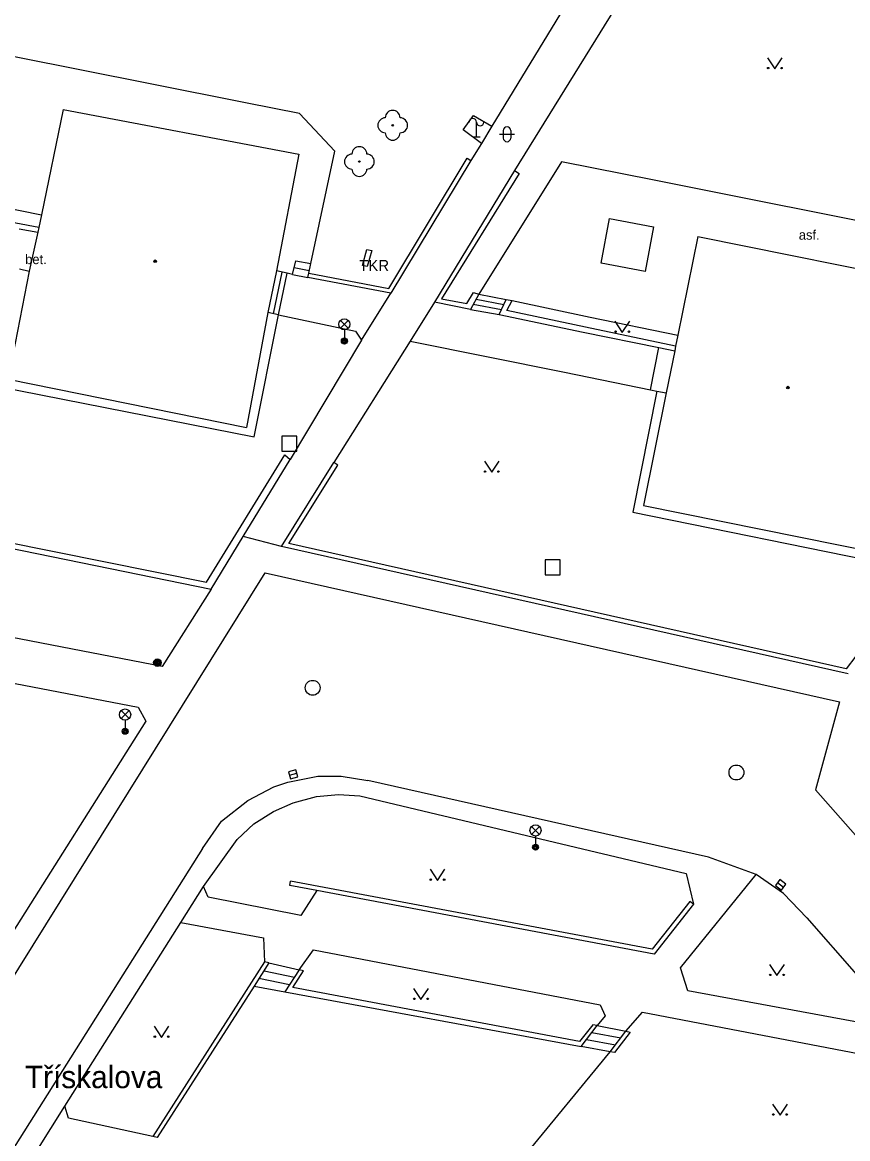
# Model space of a CAD drawing. Extents: x -598233 to -596890, y -1157848 to -1156431.
# Drawn here: x -597142.4 to -597086.9, y -1157517.3 to -1157442.3 of the extents above; entities that cross this region are included whole.
import ezdxf

# ---------------------------------------------------------------- set-up
doc = ezdxf.new("R2010")
doc.units = 0
for name, color, linetype in [('Level 10', 7, 'Continuous'), ('Level 11', 7, 'Continuous'), ('Level 22', 7, 'Continuous'), ('Level 24', 7, 'Continuous'), ('Level 25', 7, 'Continuous'), ('Level 26', 7, 'Continuous'), ('Level 27', 7, 'Continuous'), ('Level 33', 7, 'Continuous'), ('Level 36', 7, 'Continuous'), ('Level 39', 7, 'Continuous'), ('Level 40', 7, 'Continuous'), ('Level 41', 7, 'Continuous'), ('Level 49', 7, 'Continuous'), ('Level 5', 7, 'Continuous'), ('Level 7', 7, 'Continuous')]:
    doc.layers.add(name, color=color, linetype=linetype)

msp = doc.modelspace()

# ---------------------------------------------------------------- linework, layer by layer
at = {"layer": 'Level 10'}
for points in [[(-597156.46, -1157527.92), (-597126.1, -1157479.25), (-597087.5, -1157487.92), (-597089.1, -1157493.83), (-597042.36, -1157546.78), (-597015.95, -1157576.4)], [(-597130.32, -1157497.77), (-597129.04, -1157495.93), (-597127.28, -1157494.55), (-597125.52, -1157493.64), (-597124.59, -1157493.31), (-597122.56, -1157492.92), (-597120.99, -1157492.92), (-597119.2, -1157493.21)], [(-597093.1, -1157499.53), (-597096.31, -1157498.37), (-597119.2, -1157493.21)], [(-597130.32, -1157497.77), (-597150.19, -1157529.24)], [(-597089.7, -1157502.44), (-597091.25, -1157500.81), (-597093.1, -1157499.53)], [(-597089.7, -1157502.44), (-597083.01, -1157510.05)]]:
    msp.add_lwpolyline(points, dxfattribs=at)
at = {"layer": 'Level 11'}
for points in [[(-597095.03, -1157423.24), (-597110.87, -1157449.23)], [(-597092.83, -1157425.56), (-597109.35, -1157452.23)], [(-597133.94, -1157446.37), (-597147.38, -1157443.7), (-597152.03, -1157453.01)], [(-597127.32, -1157447.69), (-597133.94, -1157446.37)], [(-597123.8, -1157448.38), (-597127.32, -1157447.69)], [(-597121.4099, -1157450.92), (-597123.8, -1157448.38)], [(-597111.55, -1157450.4099), (-597112.8, -1157449.49), (-597112.09, -1157448.52), (-597110.87, -1157449.23)], [(-597110.87, -1157449.23), (-597111.55, -1157450.4099)], [(-597111.55, -1157450.4099), (-597112.27, -1157451.54)], [(-597123.03, -1157458.46), (-597121.4099, -1157450.92)], [(-597099.96, -1157452.87), (-597106.18, -1157451.63), (-597111.75, -1157460.54)], [(-597149.6599, -1157453.4699), (-597141.14, -1157455.19)], [(-597081.41, -1157468.19), (-597081.36, -1157467.97), (-597081.34, -1157467.87), (-597079.39, -1157459.07), (-597081.9, -1157456.47), (-597099.96, -1157452.87)], [(-597100, -1157456), (-597100.56, -1157459), (-597103.51, -1157458.44), (-597102.95, -1157455.45), (-597100, -1157456)], [(-597119.26, -1157457.52), (-597118.93, -1157457.59), (-597119.24, -1157458.68), (-597119.57, -1157458.61), (-597119.26, -1157457.52)], [(-597124.26, -1157459.2), (-597124.04, -1157458.28), (-597123.03, -1157458.46)], [(-597124.15, -1157458.74), (-597123.14, -1157458.93)], [(-597123.17, -1157459.12), (-597123.03, -1157458.46)], [(-597142.62, -1157458.83), (-597141.9699, -1157458.98)], [(-597124.99, -1157459.05), (-597125.56, -1157461.84)], [(-597124.63, -1157459.12), (-597125.35, -1157458.9699)], [(-597125.2, -1157461.92), (-597124.63, -1157459.12)], [(-597124.26, -1157459.2), (-597124.63, -1157459.12)], [(-597124.26, -1157459.2), (-597123.23, -1157459.4099)], [(-597119.62, -1157463.62), (-597117.65, -1157460.4699)], [(-597111.92, -1157460.86), (-597110.06, -1157461.2199)], [(-597111.75, -1157460.54), (-597109.9, -1157460.88)], [(-597109.51, -1157460.96), (-597104.25, -1157462.08), (-597098.36, -1157463.29)], [(-597114.73, -1157461.06), (-597116.35, -1157463.68)], [(-597112.31, -1157461.55), (-597110.38, -1157461.9)], [(-597112.12, -1157461.2), (-597110.2199, -1157461.56)], [(-597126.84, -1157470.11), (-597125.2, -1157461.92)], [(-597125.2, -1157461.92), (-597125.92, -1157461.76)], [(-597125.2, -1157461.92), (-597120.04, -1157463.01), (-597119.62, -1157463.62)], [(-597119.62, -1157463.62), (-597124.42, -1157471.63)], [(-597116.35, -1157463.68), (-597121.48, -1157471.85)], [(-597116.35, -1157463.68), (-597105.98, -1157465.78)], [(-597100.21, -1157466.95), (-597099.64, -1157464.11)], [(-597105.98, -1157465.78), (-597100.21, -1157466.95)], [(-597144.06, -1157466.74), (-597126.84, -1157470.11)], [(-597100.21, -1157466.95), (-597099.77, -1157467.04)], [(-597099.77, -1157467.04), (-597101.38, -1157475.18), (-597084.43, -1157478.62), (-597082.86, -1157470.92)], [(-597099.77, -1157467.04), (-597099.14, -1157467.1599)], [(-597133.03, -1157485.54), (-597161.56, -1157480.03), (-597162.08, -1157479.42), (-597161.1599, -1157474.9099)], [(-597125, -1157477.48), (-597127.58, -1157476.81)], [(-597129.74, -1157480.35), (-597133.03, -1157485.54)], [(-597171.93, -1157481.12), (-597134.65, -1157488.27)], [(-597134.65, -1157488.27), (-597134.12, -1157489.23), (-597143.6, -1157504.2199)], [(-597127.98, -1157497.17), (-597126.87, -1157496.13), (-597125.54, -1157495.28), (-597124.2199, -1157494.71), (-597122.6599, -1157494.29), (-597121.17, -1157494.15), (-597119.75, -1157494.24)], [(-597119.75, -1157494.24), (-597097.8, -1157499.45)], [(-597130.26, -1157500.33), (-597127.98, -1157497.17)], [(-597083.01, -1157510.05), (-597097.68, -1157507.35), (-597098.19, -1157505.8), (-597093.1, -1157499.53)], [(-597097.8, -1157499.45), (-597097.32, -1157501.52)], [(-597131.78, -1157502.75), (-597130.26, -1157500.33)], [(-597122.62, -1157500.61), (-597123.7, -1157502.29), (-597129.94, -1157501.05), (-597130.26, -1157500.33)], [(-597139.58, -1157515.09), (-597131.78, -1157502.75)], [(-597131.78, -1157502.75), (-597126.2199, -1157503.78), (-597126.1599, -1157505.4)], [(-597123.81, -1157505.93), (-597122.85, -1157504.58), (-597103.59, -1157508.28), (-597103.25, -1157509.01), (-597103.78, -1157509.68)], [(-597126.18, -1157505.99), (-597124.13, -1157506.42)], [(-597125.86, -1157505.4699), (-597123.81, -1157505.93)], [(-597126.52, -1157506.5), (-597124.46, -1157506.9099)], [(-597126.85, -1157507.02), (-597124.78, -1157507.4)], [(-597101.85, -1157510.05), (-597100.74, -1157508.77), (-597080.75, -1157512.61)], [(-597103.78, -1157509.68), (-597101.85, -1157510.05)], [(-597104.14, -1157510.14), (-597102.2, -1157510.51)], [(-597102.9099, -1157511.43), (-597104.85, -1157511.08)], [(-597104.5, -1157510.61), (-597102.56, -1157510.9699)], [(-597114.69, -1157525.77), (-597102.9099, -1157511.43)], [(-597141.45, -1157518.1), (-597139.58, -1157515.09)], [(-597133.65, -1157517.13), (-597139.32, -1157515.89), (-597139.58, -1157515.09)]]:
    msp.add_lwpolyline(points, dxfattribs=at)
at = {"layer": 'Level 22'}
for centre in [(-597117.53, -1157449.18), (-597119.77, -1157451.62)]:
    msp.add_circle(centre, 0.05, dxfattribs=at)
for centre, start, end in [((-597117.53, -1157448.68), 0, 180), ((-597118.03, -1157449.18), 90, 270), ((-597117.03, -1157449.18), 270, 90), ((-597117.53, -1157449.68), 180, 0), ((-597120.27, -1157451.62), 90, 270), ((-597119.77, -1157451.12), 0, 180), ((-597119.27, -1157451.62), 270, 90), ((-597119.77, -1157452.12), 180, 0)]:
    msp.add_arc(centre, 0.5, start, end, dxfattribs=at)
at = {"layer": 'Level 24'}
for p, q in [((-597111.9, -1157449.9699), (-597111.9, -1157448.9699)), ((-597111.65, -1157449.9699), (-597112.15, -1157449.9699))]:
    msp.add_line(p, q, dxfattribs=at)
for centre, start, end in [((-597112.15, -1157448.9699), 0, 180), ((-597111.65, -1157448.9699), 180, 0)]:
    msp.add_arc(centre, 0.25, start, end, dxfattribs=at)
at = {"layer": 'Level 25'}
for radius in [0.25, 0.2, 0.15, 0.1, 0.05]:
    msp.add_circle((-597133.35, -1157485.29), radius, dxfattribs=at)
at = {"layer": 'Level 26'}
for points in [[(-597124.98, -1157471.08), (-597123.98, -1157471.08), (-597123.98, -1157470.08), (-597124.98, -1157470.08)], [(-597107.27, -1157479.38), (-597106.27, -1157479.38), (-597106.27, -1157478.38), (-597107.27, -1157478.38)]]:
    msp.add_lwpolyline(points, close=True, dxfattribs=at)
at = {"layer": 'Level 27'}
for p, q in [((-597124.4603, -1157492.8585), (-597123.9795, -1157492.7215)), ((-597091.6512, -1157500.0716), (-597091.2488, -1157500.3682))]:
    msp.add_line(p, q, dxfattribs=at)
for points in [[(-597124.3918, -1157493.0989), (-597123.911, -1157492.9619), (-597124.048, -1157492.4811), (-597124.5288, -1157492.6181)], [(-597091.7996, -1157500.2728), (-597091.3971, -1157500.5695), (-597091.1004, -1157500.167), (-597091.5029, -1157499.8703)]]:
    msp.add_lwpolyline(points, close=True, dxfattribs=at)
for centre in [(-597122.9099, -1157486.98), (-597094.42, -1157492.67)]:
    msp.add_circle(centre, 0.5, dxfattribs=at)
at = {"layer": 'Level 33'}
for p, q in [((-597121.045, -1157462.82), (-597120.515, -1157462.29)), ((-597121.045, -1157462.29), (-597120.515, -1157462.82)), ((-597120.78, -1157462.93), (-597120.78, -1157463.68)), ((-597135.785, -1157489.04), (-597135.255, -1157488.51)), ((-597135.785, -1157488.51), (-597135.255, -1157489.04)), ((-597135.52, -1157489.15), (-597135.52, -1157489.9)), ((-597108.195, -1157496.83), (-597107.665, -1157496.3)), ((-597108.195, -1157496.3), (-597107.665, -1157496.83)), ((-597107.93, -1157496.94), (-597107.93, -1157497.69))]:
    msp.add_line(p, q, dxfattribs=at)
for centre, radius in [((-597120.78, -1157462.555), 0.375), ((-597120.78, -1157463.68), 0.2), ((-597120.78, -1157463.68), 0.1445), ((-597120.78, -1157463.68), 0.0876), ((-597135.52, -1157488.775), 0.375), ((-597135.52, -1157489.9), 0.2), ((-597135.52, -1157489.9), 0.1445), ((-597135.52, -1157489.9), 0.0876), ((-597107.93, -1157496.565), 0.375), ((-597107.93, -1157497.69), 0.2), ((-597107.93, -1157497.69), 0.1445), ((-597107.93, -1157497.69), 0.0876)]:
    msp.add_circle(centre, radius, dxfattribs=at)
at = {"layer": 'Level 36'}
for p, q in [((-597110.096, -1157449.536), (-597110.096, -1157450.036)), ((-597109.596, -1157449.536), (-597109.596, -1157450.036)), ((-597110.346, -1157449.786), (-597109.346, -1157449.786))]:
    msp.add_line(p, q, dxfattribs=at)
for points in [[(-597092.34, -1157444.64), (-597091.84, -1157445.39), (-597091.34, -1157444.64)], [(-597102.6, -1157462.35), (-597102.1, -1157463.1), (-597101.6, -1157462.35)], [(-597111.37, -1157471.75), (-597110.87, -1157472.5), (-597110.37, -1157471.75)], [(-597115.02, -1157499.17), (-597114.52, -1157499.92), (-597114.02, -1157499.17)], [(-597092.2, -1157505.57), (-597091.7, -1157506.32), (-597091.2, -1157505.57)], [(-597116.13, -1157507.18), (-597115.63, -1157507.93), (-597115.13, -1157507.18)], [(-597133.57, -1157509.7199), (-597133.07, -1157510.4699), (-597132.57, -1157509.7199)], [(-597091.99, -1157514.95), (-597091.49, -1157515.7), (-597090.99, -1157514.95)]]:
    msp.add_lwpolyline(points, dxfattribs=at)
for centre in [(-597092.2902, -1157445.3398), (-597091.3908, -1157445.3398), (-597102.5502, -1157463.0498), (-597101.6508, -1157463.0498), (-597111.3202, -1157472.4498), (-597110.4208, -1157472.4498), (-597114.9702, -1157499.8698), (-597114.0708, -1157499.8698), (-597092.1502, -1157506.2698), (-597091.2508, -1157506.2698), (-597116.0802, -1157507.8798), (-597115.1808, -1157507.8798), (-597133.5202, -1157510.4197), (-597132.6208, -1157510.4197), (-597091.9402, -1157515.6498), (-597091.0408, -1157515.6498)]:
    msp.add_circle(centre, 0.05, dxfattribs=at)
for centre, start, end in [((-597109.8457, -1157449.5363), 0, 180), ((-597109.8457, -1157450.0363), 180, 0)]:
    msp.add_arc(centre, 0.25, start, end, dxfattribs=at)
at = {"layer": 'Level 39'}
for centre, radius in [((-597133.5, -1157458.32), 0.09), ((-597133.5, -1157458.32), 0.0398), ((-597090.96, -1157466.81), 0.09), ((-597090.96, -1157466.81), 0.0398)]:
    msp.add_circle(centre, radius, dxfattribs=at)
at = {"layer": 'Level 5'}
for points in [[(-597139.69, -1157448.12), (-597141.14, -1157455.19)], [(-597139.69, -1157448.12), (-597123.85, -1157451.12)], [(-597123.85, -1157451.12), (-597125.35, -1157458.9699)], [(-597141.14, -1157455.19), (-597141.31, -1157456.05)], [(-597141.38, -1157456.37), (-597141.9699, -1157458.98)], [(-597141.31, -1157456.05), (-597141.38, -1157456.37)], [(-597097.02, -1157456.6599), (-597098.36, -1157463.29)], [(-597097.02, -1157456.6599), (-597081.2199, -1157459.84)], [(-597141.9699, -1157458.98), (-597143.39, -1157466.24)], [(-597125.35, -1157458.9699), (-597125.92, -1157461.76)], [(-597125.92, -1157461.76), (-597127.36, -1157469.48)], [(-597098.36, -1157463.29), (-597098.51, -1157464.02)], [(-597098.57, -1157464.33), (-597099.14, -1157467.1599)], [(-597098.51, -1157464.02), (-597098.57, -1157464.33)], [(-597143.39, -1157466.24), (-597127.36, -1157469.48)], [(-597099.14, -1157467.1599), (-597100.67, -1157474.7199)], [(-597100.67, -1157474.7199), (-597084.89, -1157477.9099)]]:
    msp.add_lwpolyline(points, dxfattribs=at)
at = {"layer": 'Level 7'}
for points in [[(-597123.17, -1157459.12), (-597117.8, -1157460.14), (-597112.53, -1157451.39), (-597112.27, -1157451.54)], [(-597112.27, -1157451.54), (-597117.65, -1157460.4699)], [(-597109.35, -1157452.23), (-597114.73, -1157461.06)], [(-597109.35, -1157452.23), (-597109.02, -1157452.42), (-597114.25, -1157460.84), (-597112.54, -1157461.1599), (-597112.11, -1157460.42), (-597111.75, -1157460.54)], [(-597141.31, -1157456.05), (-597150.02, -1157454.42), (-597149.6599, -1157453.4699)], [(-597142.64, -1157456.14), (-597141.38, -1157456.37)], [(-597123.23, -1157459.4099), (-597123.17, -1157459.12)], [(-597117.65, -1157460.4699), (-597123.23, -1157459.4099)], [(-597111.75, -1157460.54), (-597112.31, -1157461.55)], [(-597110.38, -1157461.9), (-597109.9, -1157460.88)], [(-597109.9, -1157460.88), (-597109.51, -1157460.96)], [(-597098.51, -1157464.02), (-597104.56, -1157462.74), (-597109.86, -1157461.63), (-597109.51, -1157460.96)], [(-597112.31, -1157461.55), (-597114.73, -1157461.06)], [(-597110.38, -1157461.9), (-597104.7199, -1157463.08), (-597099.64, -1157464.11)], [(-597099.64, -1157464.11), (-597098.57, -1157464.33)], [(-597160.9099, -1157473.68), (-597130.05, -1157479.89), (-597124.78, -1157471.32), (-597124.42, -1157471.63)], [(-597127.58, -1157476.81), (-597124.42, -1157471.63)], [(-597125, -1157477.48), (-597121.48, -1157471.85)], [(-597086.1, -1157484.93), (-597086.4, -1157484.86), (-597087.05, -1157485.71), (-597124.52, -1157477.28), (-597121.2199, -1157472.01), (-597121.48, -1157471.85)], [(-597160.9699, -1157473.9699), (-597129.74, -1157480.35)], [(-597129.74, -1157480.35), (-597127.58, -1157476.81)], [(-597086.92, -1157486.05), (-597125, -1157477.48)], [(-597122.62, -1157500.61), (-597124.45, -1157500.26), (-597124.4, -1157499.98)], [(-597097.32, -1157501.52), (-597097.56, -1157501.33), (-597100.08, -1157504.55), (-597124.4, -1157499.98)], [(-597097.32, -1157501.52), (-597099.96, -1157504.88), (-597122.62, -1157500.61)], [(-597126.1599, -1157505.4), (-597133.65, -1157517.13)], [(-597125.86, -1157505.4699), (-597126.85, -1157507.02)], [(-597125.86, -1157505.4699), (-597126.1599, -1157505.4)], [(-597123.81, -1157505.93), (-597124.78, -1157507.4)], [(-597103.78, -1157509.68), (-597104.08, -1157509.62), (-597104.98, -1157510.75), (-597124.24, -1157507.12), (-597123.52, -1157505.99), (-597123.81, -1157505.93)], [(-597126.85, -1157507.02), (-597133.36, -1157517.19), (-597133.65, -1157517.13)], [(-597124.78, -1157507.4), (-597104.85, -1157511.08)], [(-597104.85, -1157511.08), (-597103.78, -1157509.68)], [(-597102.9099, -1157511.43), (-597101.85, -1157510.05)], [(-597101.85, -1157510.05), (-597101.56, -1157510.11), (-597102.62, -1157511.48), (-597102.9099, -1157511.43)]]:
    msp.add_lwpolyline(points, dxfattribs=at)

# ---------------------------------------------------------------- texts
at = {"layer": 'Level 40'}
for s, p in [('asf.', (-597090.23, -1157456.87)), ('bet.', (-597142.24, -1157458.51))]:
    msp.add_text(s, height=0.65, dxfattribs=at).set_placement(p)
at = {"layer": 'Level 41'}
msp.add_text('TKR', height=0.75, dxfattribs=at).set_placement((-597119.78, -1157458.98))
at = {"layer": 'Level 49'}
msp.add_text('Třískalova', height=1.5, dxfattribs=at).set_placement((-597142.26, -1157513.88))

doc.saveas('drawing.dxf')
